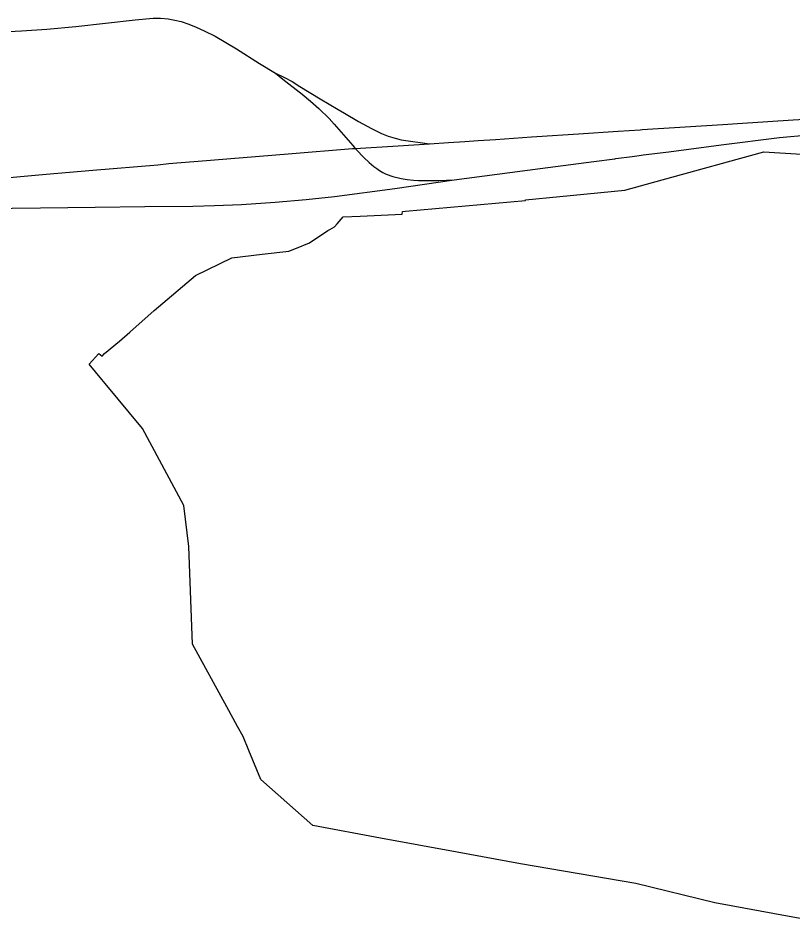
# Model space of a CAD drawing. Extents: x 0 to 34, y 0 to 22.
# Drawn here: x 6.7661 to 6.8225, y 16.0556 to 16.1218 of the extents above; entities that cross this region are included whole.
import ezdxf

# ---------------------------------------------------------------- set-up
doc = ezdxf.new("R2010")
doc.units = 0
for name, color, linetype in [('GM_X_Corporation', 7, 'Continuous'), ('GM_X_State_Route', 7, 'Continuous'), ('GM_X_US_Route', 7, 'Continuous')]:
    doc.layers.add(name, color=color, linetype=linetype)

msp = doc.modelspace()

# ---------------------------------------------------------------- linework, layer by layer
at = {"layer": 'GM_X_Corporation'}
msp.add_lwpolyline([(6.826855, 16.055564), (6.822249, 16.056397), (6.816836, 16.057377), (6.811091, 16.058786), (6.802696, 16.060229), (6.798063, 16.061066), (6.792482, 16.062101), (6.787573, 16.063011), (6.783779, 16.06637), (6.782903, 16.068487), (6.782479, 16.069512), (6.782079, 16.070239), (6.781296, 16.071667), (6.778794, 16.076229), (6.778527, 16.083335), (6.77817, 16.086337), (6.77515, 16.091943), (6.772446, 16.095213), (6.772198, 16.095513), (6.771271, 16.096634), (6.771984, 16.097409), (6.772213, 16.097199), (6.772395, 16.097397), (6.773469, 16.098296), (6.774231, 16.098966), (6.77601, 16.100532), (6.779012, 16.103096), (6.781674, 16.104368), (6.783883, 16.104636), (6.785815, 16.104872), (6.786377, 16.10509), (6.787327, 16.105459), (6.788662, 16.106373), (6.788789, 16.106445), (6.789137, 16.106644), (6.789336, 16.106862), (6.789782, 16.10735), (6.790998, 16.107406), (6.794065, 16.107545), (6.794084, 16.10776), (6.794311, 16.10778), (6.803055, 16.108547), (6.803056, 16.108609), (6.805539, 16.108844), (6.810295, 16.109295), (6.812996, 16.110065), (6.820418, 16.112092), (6.823148, 16.111931)], dxfattribs=at)
at = {"layer": 'GM_X_State_Route'}
msp.add_line((6.809548, 16.11159), (6.809633, 16.111601), dxfattribs=at)
for points in [[(6.811489, 16.111854), (6.811628, 16.111872), (6.813488, 16.112104), (6.817289, 16.112609), (6.821541, 16.11313), (6.823698, 16.113339), (6.824291, 16.113381)], [(6.764634, 16.110158), (6.768152, 16.110463), (6.771528, 16.110768), (6.776277, 16.11116), (6.777064, 16.11124), (6.777655, 16.111286), (6.779202, 16.111406), (6.785753, 16.111944), (6.790447, 16.112336), (6.79065, 16.112349), (6.793778, 16.112534), (6.796054, 16.11268)], [(6.797853, 16.110063), (6.804113, 16.110886), (6.808035, 16.111391), (6.809548, 16.11159)], [(6.809633, 16.111601), (6.81081, 16.111756), (6.811489, 16.111854)], [(6.789144, 16.108848), (6.793524, 16.109435), (6.797853, 16.110063)], [(6.771702, 16.108066), (6.775332, 16.108106), (6.778826, 16.108144), (6.780403, 16.108178), (6.78237, 16.108262), (6.784812, 16.10843), (6.787081, 16.108624), (6.789144, 16.108848)], [(6.75311, 16.107655), (6.753529, 16.107704), (6.755594, 16.107843), (6.757339, 16.107894), (6.767734, 16.108022), (6.771702, 16.108066)]]:
    msp.add_lwpolyline(points, dxfattribs=at)
at = {"layer": 'GM_X_US_Route'}
for p, q in [((6.784833, 16.117818), (6.785371, 16.117397)), ((6.809548, 16.11159), (6.809633, 16.111601))]:
    msp.add_line(p, q, dxfattribs=at)
for points in [[(6.762674, 16.120726), (6.766355, 16.12091), (6.768193, 16.12103), (6.770289, 16.121223), (6.774627, 16.121719), (6.775938, 16.121834), (6.776469, 16.121834), (6.77703, 16.121782), (6.777499, 16.121699), (6.777977, 16.121584), (6.778529, 16.121397), (6.779059, 16.121179), (6.779642, 16.120918), (6.780443, 16.120513), (6.781993, 16.119607), (6.783678, 16.118536), (6.784833, 16.117818)], [(6.784833, 16.117818), (6.785495, 16.11751), (6.786064, 16.117215), (6.786618, 16.116862), (6.7881, 16.115956), (6.789405, 16.115181), (6.789867, 16.114907), (6.790897, 16.114297), (6.791838, 16.113791), (6.792559, 16.113442), (6.793054, 16.113242), (6.793564, 16.113083), (6.794005, 16.112983), (6.796054, 16.11268)], [(6.785371, 16.117397), (6.786781, 16.116292), (6.787399, 16.115793), (6.787991, 16.115263), (6.788742, 16.114516), (6.789114, 16.114107)], [(6.799614, 16.112925), (6.800853, 16.113006), (6.803482, 16.113187), (6.803878, 16.113214), (6.806898, 16.113414), (6.80979, 16.113602), (6.811388, 16.113711), (6.811546, 16.113721), (6.81741, 16.114092), (6.818486, 16.11416), (6.82255, 16.114417), (6.824211, 16.114525), (6.826342, 16.114674), (6.829228, 16.114863), (6.830852, 16.114952), (6.832394, 16.115036), (6.832941, 16.115077), (6.833987, 16.115155), (6.83417, 16.115168), (6.835063, 16.115235), (6.839482, 16.115559), (6.850109, 16.116262), (6.852654, 16.116429)], [(6.789114, 16.114107), (6.789456, 16.113732), (6.789802, 16.113331), (6.790471, 16.112555), (6.79065, 16.112349), (6.790735, 16.11225), (6.791275, 16.111683), (6.791659, 16.111315), (6.792005, 16.111037), (6.792214, 16.110882), (6.792428, 16.110729), (6.792657, 16.110595), (6.792894, 16.11048), (6.793394, 16.110301), (6.793907, 16.110167), (6.793994, 16.110152)], [(6.796054, 16.11268), (6.797435, 16.112783), (6.798623, 16.11286), (6.799614, 16.112925)], [(6.811489, 16.111854), (6.811628, 16.111872), (6.813488, 16.112104), (6.817289, 16.112609), (6.821541, 16.11313), (6.823698, 16.113339), (6.824291, 16.113381)], [(6.797853, 16.110063), (6.804113, 16.110886), (6.808035, 16.111391), (6.809548, 16.11159)], [(6.809633, 16.111601), (6.81081, 16.111756), (6.811489, 16.111854)], [(6.793994, 16.110152), (6.794429, 16.110075), (6.794893, 16.110029), (6.795255, 16.110007), (6.795661, 16.110012), (6.796733, 16.11002), (6.797853, 16.110063)]]:
    msp.add_lwpolyline(points, dxfattribs=at)

doc.saveas('drawing.dxf')
